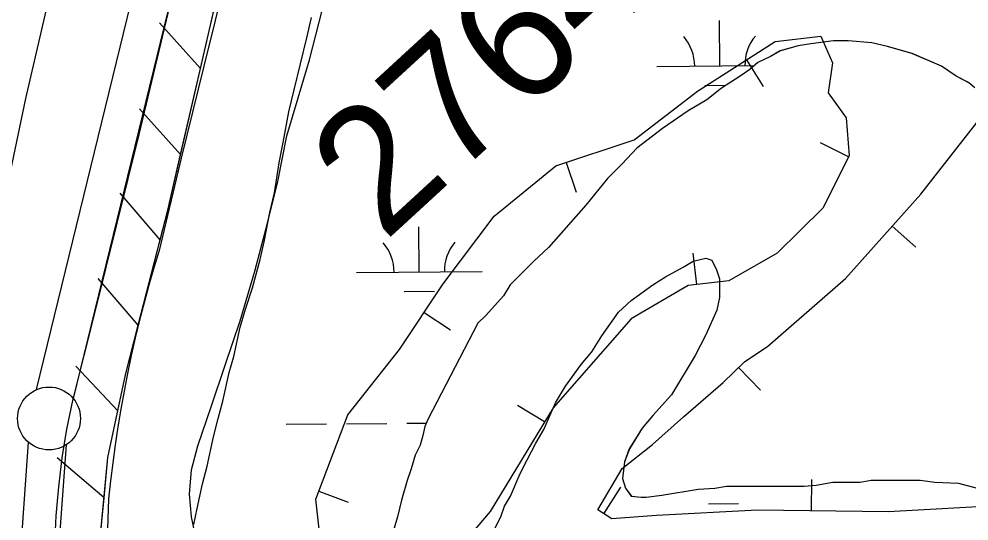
# Model space of a CAD drawing. Extents: x 3567028 to 3605064, y 510945 to 536587.
# Drawn here: x 3575071 to 3575826, y 532904 to 533303 of the extents above; entities that cross this region are included whole.
import ezdxf

# ---------------------------------------------------------------- set-up
doc = ezdxf.new("R2010")
doc.units = 0
for name, color, linetype in [('V-BORW-LINE', 7, 'Continuous'), ('V-FLOD-BASE', 7, 'Continuous'), ('V-LEVE-TOET', 7, 'Continuous'), ('V-RRAP-FSHR', 7, 'Continuous'), ('V-SITE-VEGE', 7, 'Continuous'), ('V-SURV-IDEN', 7, 'Continuous'), ('V-SURV-LINE', 7, 'Continuous'), ('V-WETL-SWMP', 7, 'Continuous')]:
    doc.layers.add(name, color=color, linetype=linetype)

msp = doc.modelspace()

# ---------------------------------------------------------------- linework, layer by layer
at = {"layer": 'V-BORW-LINE'}
for p, q in [((3575649.18, 533270.69), (3575662.63, 533249.62)), ((3575730.5, 533193.64), (3575708.17, 533204.89)), ((3575505.89, 533189.23), (3575513.75, 533165.5)), ((3575765.23, 533138.55), (3575783.89, 533121.92)), ((3575609.7, 533092.2), (3575606.93, 533117.04)), ((3575392.91, 533070.07), (3575413.7, 533056.19)), ((3575643.02, 533026.16), (3575660.42, 533008.21)), ((3575488.59, 532983.03), (3575467.23, 532996.02)), ((3575701.08, 532912.28), (3575701.37, 532937.28)), ((3575309.15, 532927.95), (3575332.54, 532919.12)), ((3575535.89, 532909.96), (3575549.39, 532930.99))]:
    msp.add_line(p, q, dxfattribs=at)
for points in [[(3575311.58, 532878.67), (3575306.7, 532921.46), (3575332.06, 532988.64), (3575373.15, 533040.45), (3575408.07, 533092.78), (3575448.55, 533146.64), (3575497.69, 533186.51), (3575559.96, 533207.16), (3575610.29, 533245.87), (3575672.06, 533285.29), (3575708.39, 533289.52), (3575717.73, 533268.49), (3575714.18, 533244.69), (3575728.49, 533224.6), (3575730.88, 533194.4), (3575709.92, 533152.79), (3575673.64, 533117.18), (3575635.16, 533095.03), (3575602.92, 533091.44), (3575557.44, 533064.82), (3575495.44, 532994.29), (3575445.31, 532911.86)], [(3575857.23, 532916.76), (3575761.92, 532911.59), (3575658.03, 532912.77), (3575577.68, 532908.65), (3575542.2, 532905.9), (3575530.97, 532913.11), (3575550.27, 532945.9), (3575574.41, 532964.95), (3575599.1, 532986.94), (3575630.78, 533014.29), (3575647.62, 533030.61), (3575666.26, 533043.15), (3575728.16, 533096.95), (3575787.85, 533163.94), (3575845.13, 533237.05)], [(3575445.31, 532911.86), (3575412.29, 532872.76)]]:
    msp.add_lwpolyline(points, dxfattribs=at)
at = {"layer": 'V-FLOD-BASE'}
for points in [[(3575252.13, 533577.22), (3575206.56, 533381.2), (3575165.89, 533211.48)], [(3575165.89, 533211.48), (3575148.44, 533140.95), (3575130.85, 533070.44), (3575113.11, 532999.98), (3575110.7, 532988.64), (3575108.5, 532977.26), (3575106.53, 532965.84), (3575104.77, 532954.38), (3575103.24, 532942.89), (3575101.93, 532931.38), (3575100.84, 532919.84), (3575099.98, 532908.28), (3575099.34, 532896.71)]]:
    msp.add_lwpolyline(points, dxfattribs=at)
at = {"layer": 'V-LEVE-TOET'}
for points in [[(3575231.22, 533891.65), (3575213.48, 533823.1), (3575192.51, 533739.93), (3575176.82, 533671.35), (3575149.54, 533559.9), (3575129.04, 533481.11), (3575115.5, 533409.62), (3575095.33, 533324.94), (3575075.7, 533239.97), (3575054.77, 533141.17)], [(3575235.72, 533338.73), (3575217.58, 533265.65), (3575199.7, 533192.51), (3575182.08, 533119.31), (3575177.88, 533105.51), (3575173.88, 533091.65), (3575170.08, 533077.73), (3575166.49, 533063.76), (3575163.1, 533049.74), (3575159.91, 533035.67), (3575156.93, 533021.56), (3575154.15, 533007.41), (3575151.57, 532993.21), (3575149.21, 532978.98), (3575147.05, 532964.72), (3575145.1, 532950.43), (3575143.35, 532936.11), (3575141.82, 532921.77), (3575141.16, 532905.6), (3575140.73, 532889.42), (3575140.52, 532873.23), (3575140.54, 532857.05), (3575140.78, 532840.87)]]:
    msp.add_lwpolyline(points, dxfattribs=at)
at = {"layer": 'V-RRAP-FSHR'}
for p, q in [((3575214.92, 533263.83), (3575182.26, 533300.13)), ((3575199.15, 533195.63), (3575166.49, 533231.93)), ((3575182.78, 533127.58), (3575151.04, 533164.68)), ((3575165.32, 533059.79), (3575133.57, 533096.9)), ((3575149.1, 532991.72), (3575115.76, 533027.4)), ((3575138.25, 532922.68), (3575101.04, 532954.31))]:
    msp.add_line(p, q, dxfattribs=at)
for points in [[(3575155.77, 532573.85), (3575140.85, 532700.74), (3575135.5, 532811.89), (3575134.95, 532887.58), (3575141.24, 532954.56), (3575155.18, 533020.44), (3575188.92, 533151.4), (3575252.45, 533426.17), (3575322.16, 533725.96), (3575368.94, 533925.13), (3575424.18, 534127.63), (3575492.87, 534413.61), (3575528.53, 534557.5), (3575531.16, 534572.1)], [(3575214.92, 533263.83), (3575230.69, 533332.03)], [(3575199.15, 533195.63), (3575214.92, 533263.83)], [(3575182.78, 533127.58), (3575188.92, 533151.4), (3575199.15, 533195.63)], [(3575165.32, 533059.79), (3575182.78, 533127.58)], [(3575149.1, 532991.72), (3575155.18, 533020.44), (3575165.32, 533059.8)], [(3575138.25, 532922.68), (3575141.24, 532954.56), (3575149.1, 532991.72)], [(3575135.2, 532852.84), (3575134.95, 532887.58), (3575138.25, 532922.68)]]:
    msp.add_lwpolyline(points, dxfattribs=at)
at = {"layer": 'V-SITE-VEGE'}
for p, q in [((3575299.45, 533288.24), (3575303.19, 533304.51)), ((3575289.51, 533246.99), (3575299.45, 533288.24)), ((3575690.29, 533282), (3575676.22, 533278.08)), ((3575700.44, 533283.57), (3575690.29, 533282)), ((3575718.42, 533285.93), (3575700.44, 533283.57)), ((3575730.14, 533285.94), (3575718.42, 533285.93)), ((3575748.9, 533284.39), (3575730.14, 533285.94)), ((3575761.41, 533281.27), (3575748.9, 533284.39)), ((3575780.95, 533275.82), (3575761.41, 533281.27)), ((3575668.41, 533273.39), (3575658.25, 533268.69)), ((3575676.22, 533278.08), (3575668.41, 533273.39)), ((3575804.41, 533265.67), (3575780.95, 533275.82)), ((3575658.25, 533268.69), (3575652, 533263.22)), ((3575816.14, 533257.87), (3575804.41, 533265.67)), ((3575644.19, 533257.74), (3575629.35, 533248.35)), ((3575652, 533263.22), (3575644.19, 533257.74)), ((3575826.3, 533252.4), (3575816.14, 533257.87)), ((3575285.17, 533229.57), (3575289.51, 533246.99)), ((3575629.35, 533248.35), (3575617.63, 533238.96)), ((3575617.63, 533238.96), (3575602.79, 533230.35)), ((3575280.73, 533205.15), (3575285.17, 533229.57)), ((3575602.79, 533230.35), (3575582.48, 533216.27)), ((3575582.48, 533216.27), (3575562.17, 533200.62)), ((3575277.57, 533188.87), (3575280.73, 533205.15)), ((3575562.17, 533200.62), (3575550.45, 533188.11)), ((3575273.72, 533165.03), (3575277.57, 533188.87)), ((3575550.45, 533188.11), (3575538.74, 533176.38)), ((3575538.74, 533176.38), (3575521.56, 533155.26)), ((3575269.99, 533149.34), (3575273.72, 533165.03)), ((3575521.56, 533155.26), (3575491.88, 533121.63)), ((3575265.56, 533126.09), (3575269.99, 533149.34)), ((3575262.44, 533112.15), (3575265.56, 533126.09)), ((3575491.88, 533121.63), (3575480.17, 533110.68)), ((3575256.27, 533089.5), (3575262.44, 533112.15)), ((3575480.17, 533110.68), (3575461.42, 533091.91)), ((3575584.91, 533098.25), (3575598.97, 533106.08)), ((3575598.97, 533106.08), (3575606.78, 533110.77)), ((3575606.78, 533110.77), (3575616.94, 533113.13)), ((3575616.94, 533113.13), (3575621.63, 533111.57)), ((3575621.63, 533111.57), (3575625.55, 533103.75)), ((3575625.55, 533103.75), (3575627.9, 533096.72)), ((3575461.42, 533091.91), (3575455.96, 533083.31)), ((3575557.57, 533079.47), (3575574.75, 533091.99)), ((3575574.75, 533091.99), (3575584.91, 533098.25)), ((3575627.9, 533096.72), (3575627.91, 533081.87)), ((3575250.78, 533072.67), (3575256.27, 533089.5)), ((3575455.96, 533083.31), (3575441.9, 533067.66)), ((3575547.42, 533070.09), (3575557.57, 533079.47)), ((3575627.91, 533081.87), (3575625.57, 533071.71)), ((3575246.48, 533058.16), (3575250.78, 533072.67)), ((3575534.14, 533051.32), (3575547.42, 533070.09)), ((3575625.57, 533071.71), (3575616.99, 533052.16)), ((3575435.65, 533061.41), (3575395.85, 532984.78)), ((3575441.9, 533067.66), (3575435.65, 533061.41)), ((3575241.47, 533034.91), (3575246.48, 533058.16)), ((3575526.34, 533038.81), (3575534.14, 533051.32)), ((3575616.99, 533052.16), (3575608.4, 533035.74)), ((3575517.74, 533028.64), (3575526.34, 533038.81)), ((3575237.79, 533022.15), (3575241.47, 533034.91)), ((3575608.4, 533035.74), (3575589.67, 533004.47)), ((3575505.25, 533011.44), (3575517.74, 533028.64)), ((3575232.79, 532999.48), (3575237.79, 533022.15)), ((3575497.45, 532998.15), (3575505.25, 533011.44)), ((3575589.67, 533004.47), (3575574.83, 532988.04)), ((3575229.08, 532985.55), (3575232.79, 532999.48)), ((3575488.08, 532977.04), (3575497.45, 532998.15)), ((3575225.37, 532971.03), (3575229.08, 532985.55)), ((3575574.83, 532988.04), (3575566.24, 532977.88)), ((3575393.51, 532979.31), (3575391.95, 532972.28)), ((3575395.85, 532984.78), (3575393.51, 532979.31)), ((3575566.24, 532977.88), (3575556.09, 532961.45)), ((3575220.36, 532947.78), (3575225.37, 532971.03)), ((3575391.95, 532972.28), (3575389.62, 532964.46)), ((3575481.84, 532966.09), (3575488.08, 532977.04)), ((3575389.62, 532964.46), (3575385.71, 532956.64)), ((3575474.81, 532952.8), (3575481.84, 532966.09)), ((3575385.71, 532956.64), (3575382.6, 532945.7)), ((3575556.09, 532961.45), (3575552.19, 532951.29)), ((3575216.65, 532933.85), (3575220.36, 532947.78)), ((3575469.35, 532941.85), (3575474.81, 532952.8)), ((3575552.19, 532951.29), (3575550.64, 532938.01)), ((3575382.6, 532945.7), (3575379.48, 532936.31)), ((3575461.55, 532923.87), (3575469.35, 532941.85)), ((3575212.28, 532914.09), (3575216.65, 532933.85)), ((3575379.48, 532936.31), (3575374.8, 532920.68)), ((3575550.64, 532938.01), (3575552.99, 532930.19)), ((3575695.24, 532931.86), (3575704.61, 532932.65)), ((3575704.61, 532932.65), (3575717.9, 532935)), ((3575717.9, 532935), (3575739.78, 532935.02)), ((3575739.78, 532935.02), (3575748.38, 532936.59)), ((3575748.38, 532936.59), (3575787.46, 532936.62)), ((3575787.46, 532936.62), (3575799.18, 532935.07)), ((3575799.18, 532935.07), (3575817.94, 532934.3)), ((3575817.94, 532934.3), (3575832.79, 532930.4)), ((3575552.99, 532930.19), (3575557.69, 532923.94)), ((3575569.41, 532923.17), (3575581.91, 532924.74)), ((3575581.91, 532924.74), (3575610.83, 532929.45)), ((3575610.83, 532929.45), (3575624.11, 532930.24)), ((3575624.11, 532930.24), (3575633.49, 532931.81)), ((3575633.49, 532931.81), (3575695.24, 532931.86)), ((3575374.8, 532920.68), (3575371.68, 532907.39)), ((3575456.87, 532916.05), (3575461.55, 532923.87)), ((3575557.69, 532923.94), (3575565.5, 532923.17)), ((3575565.5, 532923.17), (3575569.41, 532923.17)), ((3575209.76, 532901.3), (3575212.28, 532914.09)), ((3575453.75, 532907.45), (3575456.87, 532916.05)), ((3575371.68, 532907.39), (3575366.22, 532888.63)), ((3575445.94, 532891.82), (3575453.75, 532907.45))]:
    msp.add_line(p, q, dxfattribs=at)
at = {"layer": 'V-SURV-LINE'}
for points in [[(3575084.63, 533008.67), (3575465.89, 534568.07)], [(3575495.03, 534560.96), (3575113.78, 533001.56)], [(3575070.89, 532865.49), (3575078.08, 532966.84)], [(3575108.01, 532964.73), (3575100.81, 532863.38)]]:
    msp.add_lwpolyline(points, dxfattribs=at)
msp.add_circle((3575094.46, 532985.71), 25, dxfattribs=at)
at = {"layer": 'V-WETL-SWMP'}
for p, q in [((3575301.61, 533270.71), (3575314.63, 533321.79)), ((3575628.07, 533265.99), (3575627.76, 533301.99)), ((3575690.27, 533282), (3575676.2, 533278.08)), ((3575700.43, 533283.57), (3575690.27, 533282)), ((3575718.4, 533285.93), (3575700.43, 533283.57)), ((3575730.13, 533285.94), (3575718.4, 533285.93)), ((3575748.88, 533284.39), (3575730.13, 533285.94)), ((3575761.39, 533281.27), (3575748.88, 533284.39)), ((3575780.93, 533275.82), (3575761.39, 533281.27)), ((3575668.39, 533273.39), (3575658.24, 533268.69)), ((3575676.2, 533278.08), (3575668.39, 533273.39)), ((3575804.39, 533265.67), (3575780.93, 533275.82)), ((3575283.56, 533210.51), (3575301.61, 533270.71)), ((3575578.07, 533265.57), (3575655.42, 533266.22)), ((3575658.24, 533268.69), (3575651.99, 533263.21)), ((3575816.12, 533257.87), (3575804.39, 533265.67)), ((3575644.18, 533257.74), (3575629.33, 533248.35)), ((3575651.99, 533263.21), (3575644.18, 533257.74)), ((3575826.28, 533252.4), (3575816.12, 533257.87)), ((3575616.2, 533250.46), (3575632.9, 533250.6)), ((3575830.98, 533248.5), (3575826.28, 533252.4)), ((3575629.33, 533248.35), (3575617.62, 533238.96)), ((3575617.62, 533238.96), (3575602.77, 533230.35)), ((3575602.77, 533230.35), (3575582.46, 533216.27)), ((3575582.46, 533216.27), (3575562.15, 533200.62)), ((3575276.48, 533174.05), (3575283.56, 533210.51)), ((3575562.15, 533200.62), (3575550.44, 533188.11)), ((3575550.44, 533188.11), (3575538.73, 533176.38)), ((3575268.23, 533141.08), (3575276.48, 533174.05)), ((3575538.73, 533176.38), (3575521.55, 533155.26)), ((3575521.55, 533155.26), (3575491.87, 533121.63)), ((3575258.27, 533102.83), (3575268.23, 533141.08)), ((3575388.97, 533102.11), (3575388.67, 533138.11)), ((3575491.87, 533121.63), (3575480.16, 533110.68)), ((3575480.16, 533110.68), (3575461.42, 533091.91)), ((3575584.9, 533098.25), (3575598.96, 533106.08)), ((3575598.96, 533106.08), (3575606.77, 533110.77)), ((3575606.77, 533110.77), (3575616.93, 533113.12)), ((3575616.93, 533113.12), (3575621.62, 533111.57)), ((3575621.62, 533111.57), (3575625.53, 533103.75)), ((3575246.65, 533063.37), (3575258.27, 533102.83)), ((3575338.97, 533101.69), (3575438.97, 533102.53)), ((3575625.53, 533103.75), (3575627.88, 533096.72)), ((3575461.42, 533091.91), (3575455.95, 533083.31)), ((3575557.56, 533079.47), (3575574.74, 533091.99)), ((3575574.74, 533091.99), (3575584.9, 533098.25)), ((3575627.88, 533096.72), (3575627.89, 533081.87)), ((3575377.1, 533086.58), (3575401.1, 533086.78)), ((3575455.95, 533083.31), (3575441.89, 533067.66)), ((3575547.4, 533070.09), (3575557.56, 533079.47)), ((3575627.89, 533081.87), (3575625.56, 533071.71)), ((3575534.13, 533051.32), (3575547.4, 533070.09)), ((3575625.56, 533071.71), (3575616.97, 533052.16)), ((3575234.49, 533028.21), (3575246.65, 533063.37)), ((3575435.65, 533061.41), (3575395.84, 532984.78)), ((3575441.89, 533067.66), (3575435.65, 533061.41)), ((3575526.32, 533038.81), (3575534.13, 533051.32)), ((3575616.97, 533052.16), (3575608.39, 533035.74)), ((3575517.73, 533028.64), (3575526.32, 533038.81)), ((3575608.39, 533035.74), (3575589.66, 533004.47)), ((3575223.79, 532995.69), (3575234.49, 533028.21)), ((3575505.24, 533011.44), (3575517.73, 533028.64)), ((3575497.44, 532998.15), (3575505.24, 533011.44)), ((3575589.66, 533004.47), (3575574.82, 532988.04)), ((3575212.9, 532963.98), (3575223.79, 532995.69)), ((3575488.07, 532977.04), (3575497.44, 532998.15)), ((3575574.82, 532988.04), (3575566.23, 532977.88)), ((3575283.15, 532981.14), (3575315.15, 532981.41)), ((3575331.14, 532981.55), (3575363.14, 532981.82)), ((3575379.14, 532981.95), (3575394.69, 532982.08)), ((3575393.5, 532979.31), (3575391.95, 532972.27)), ((3575395.84, 532984.78), (3575393.5, 532979.31)), ((3575566.23, 532977.88), (3575556.08, 532961.45)), ((3575391.95, 532972.27), (3575389.61, 532964.46)), ((3575481.83, 532966.09), (3575488.07, 532977.04)), ((3575207.92, 532944.85), (3575212.9, 532963.98)), ((3575389.61, 532964.46), (3575385.7, 532956.64)), ((3575474.81, 532952.8), (3575481.83, 532966.09)), ((3575385.7, 532956.64), (3575382.59, 532945.69)), ((3575556.08, 532961.45), (3575552.18, 532951.29)), ((3575469.34, 532941.85), (3575474.81, 532952.8)), ((3575552.18, 532951.29), (3575550.63, 532938)), ((3575206.2, 532925.47), (3575207.92, 532944.85)), ((3575382.59, 532945.69), (3575379.47, 532936.31)), ((3575461.54, 532923.87), (3575469.34, 532941.85)), ((3575379.47, 532936.31), (3575374.79, 532920.68)), ((3575550.63, 532938), (3575552.98, 532930.19)), ((3575695.22, 532931.86), (3575704.6, 532932.65)), ((3575704.6, 532932.65), (3575717.88, 532935)), ((3575717.88, 532935), (3575739.77, 532935.02)), ((3575739.77, 532935.02), (3575748.36, 532936.59)), ((3575748.36, 532936.59), (3575787.44, 532936.62)), ((3575787.44, 532936.62), (3575799.17, 532935.06)), ((3575799.17, 532935.06), (3575817.92, 532934.29)), ((3575817.92, 532934.29), (3575832.78, 532930.4)), ((3575207.77, 532907.47), (3575206.2, 532925.47)), ((3575552.98, 532930.19), (3575557.67, 532923.94)), ((3575569.4, 532923.17), (3575581.9, 532924.74)), ((3575581.9, 532924.74), (3575610.81, 532929.45)), ((3575610.81, 532929.45), (3575624.1, 532930.24)), ((3575624.1, 532930.24), (3575633.48, 532931.81)), ((3575633.48, 532931.81), (3575695.22, 532931.86)), ((3575374.79, 532920.68), (3575371.67, 532907.39)), ((3575456.86, 532916.05), (3575461.54, 532923.87)), ((3575557.67, 532923.94), (3575565.49, 532923.16)), ((3575565.49, 532923.16), (3575569.4, 532923.17)), ((3575619.01, 532917.8), (3575643, 532918)), ((3575453.74, 532907.45), (3575456.86, 532916.05)), ((3575211.39, 532889.65), (3575207.77, 532907.47)), ((3575371.67, 532907.39), (3575366.22, 532888.63)), ((3575445.93, 532891.81), (3575453.74, 532907.45))]:
    msp.add_line(p, q, dxfattribs=at)
for centre, start, end in [((3575572.82, 533266), 359.71152, 41.25518), ((3575683.3, 533266.93), 139.71153, 181.25519), ((3575333.73, 533102.12), 359.71152, 41.25518), ((3575444.21, 533103.05), 139.71153, 181.25519)]:
    msp.add_arc(centre, 35.25, start, end, dxfattribs=at)

# ---------------------------------------------------------------- texts
at = {"layer": 'V-SURV-IDEN'}
msp.add_text('2764+60.2', height=100, rotation=42.55895, dxfattribs=at).set_placement((3575361.29, 533125.59))

doc.saveas('drawing.dxf')
